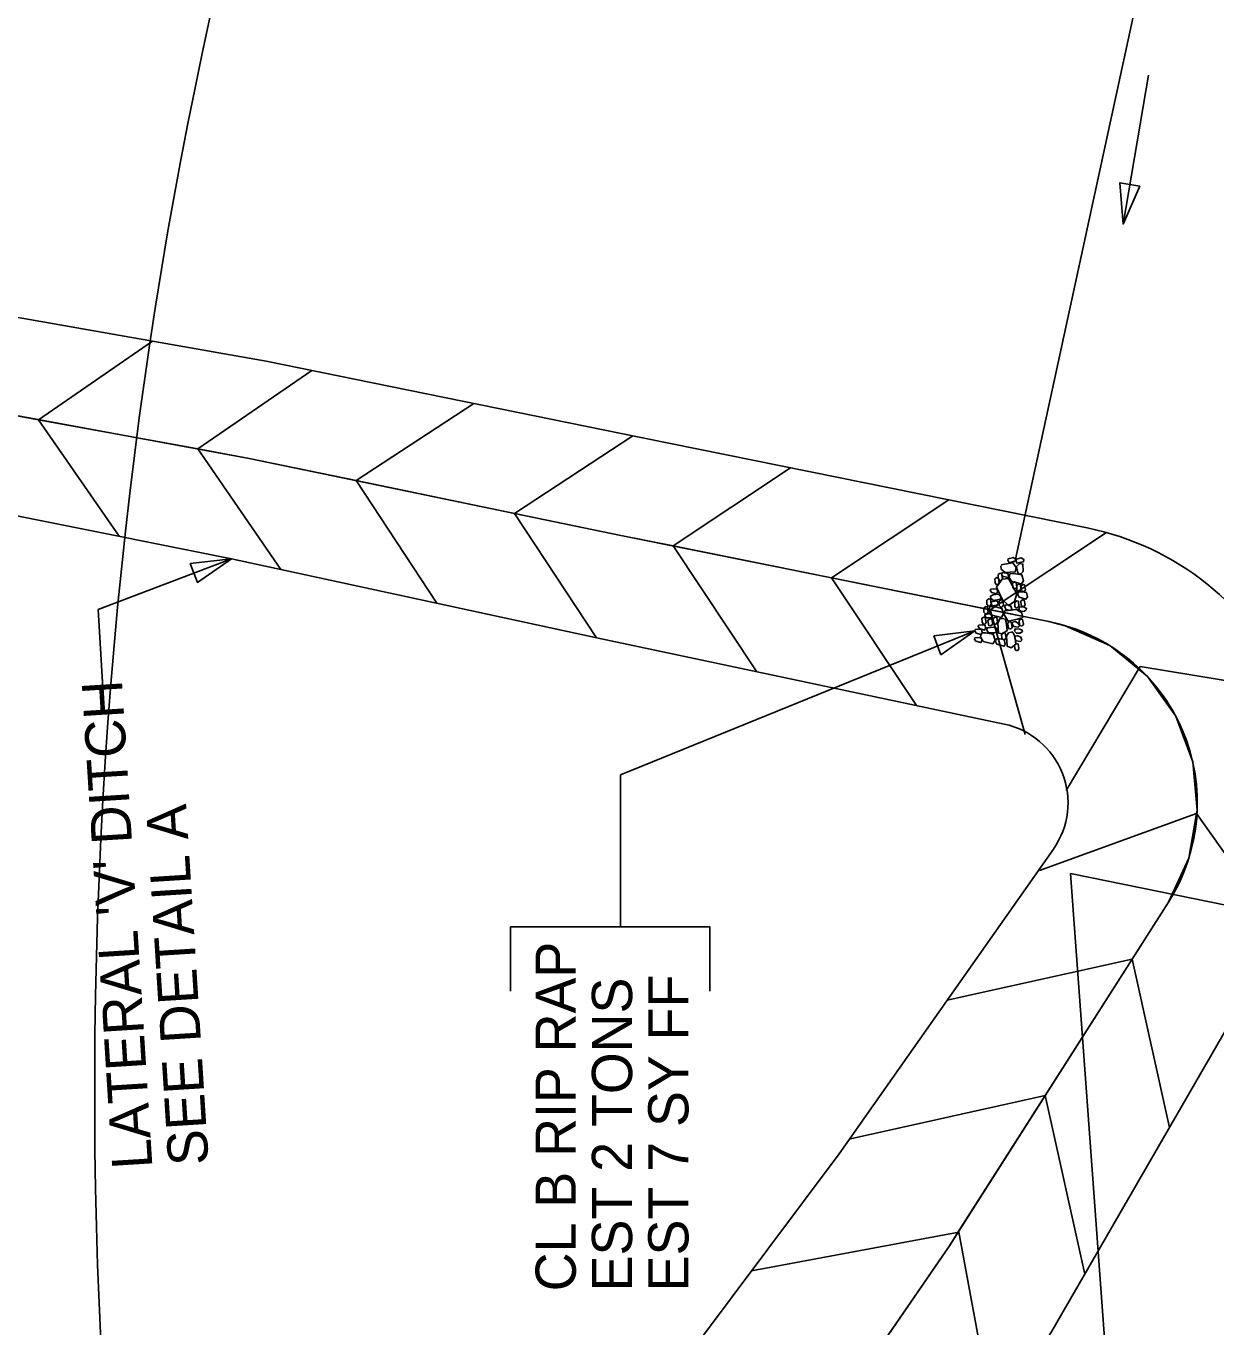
# Model space of a CAD drawing. Extents: x 2384780 to 2405861, y 547869 to 573706.
# Drawn here: x 2395492.7 to 2395640.6, y 553974.7 to 554136.5 of the extents above; entities that cross this region are included whole.
import ezdxf

# ---------------------------------------------------------------- set-up
doc = ezdxf.new("R2010")
doc.units = 0
for name, color, linetype in [('Breaklines', 7, 'Continuous'), ('Old_Level_5', 7, 'Continuous'), ('Old_Level_63', 7, 'Continuous'), ('Prop Ditch Text', 7, 'Continuous'), ('Prop Lateral V Ditch Detail CELL', 7, 'Continuous'), ('Prop Rip Rap Class B', 7, 'Continuous'), ('Prop Rip Rap Class B Text', 7, 'Continuous')]:
    doc.layers.add(name, color=color, linetype=linetype)

msp = doc.modelspace()

# ---------------------------------------------------------------- linework, layer by layer
at = {"layer": 'Breaklines'}
msp.add_line((2395615.73203, 554070.1859), (2395636.99225, 554168.33725), dxfattribs=at)
at = {"layer": 'Old_Level_5'}
for p, q in [((2395629.1005, 554111.84075), (2395632.25025, 554130.36475)), ((2395739.6045, 554007.04475), (2395622.57309, 554031.08986)), ((2395627.0475, 553969.4085), (2395622.57309, 554031.08986))]:
    msp.add_line(p, q, dxfattribs=at)
msp.add_lwpolyline([(2395631.17125, 554116.56075), (2395629.1005, 554111.84075), (2395628.70675, 554116.9795)], close=True, dxfattribs=at)
at = {"layer": 'Old_Level_63'}
msp.add_ellipse((2395727.45003, 554021.05834), major_axis=(15.71221, 376.73026), ratio=0.59897866, dxfattribs=at)
at = {"layer": 'Prop Ditch Text'}
for p in [(2395518.24289, 554070.22443), (2395502.27445, 554054.16944)]:
    msp.add_line(p, (2395501.66299, 554063.90574), dxfattribs=at)
msp.add_lwpolyline([(2395513.12554, 554069.61188), (2395518.24289, 554070.22443), (2395514.01584, 554067.27578)], close=True, dxfattribs=at)
at = {"layer": 'Prop Lateral V Ditch Detail CELL'}
for p, q in [((2395494.27973, 554087.51013), (2395508.45054, 554097.27628)), ((2395514.05339, 554083.87156), (2395528.22881, 554093.64088)), ((2395533.76878, 554079.93508), (2395548.38731, 554089.53627)), ((2395494.27973, 554087.51013), (2395504.27078, 554073.01298)), ((2395553.45641, 554075.85661), (2395568.15599, 554085.51102)), ((2395514.05339, 554083.87156), (2395524.37562, 554068.89386)), ((2395569.12383, 554085.31395), (2395624.63526, 554074.0474)), ((2395573.15138, 554071.81407), (2395587.76778, 554081.52999)), ((2395533.76878, 554079.93508), (2395543.78645, 554064.68243)), ((2395592.86126, 554067.84454), (2395607.4422, 554077.53689)), ((2395553.45641, 554075.85661), (2395563.6219, 554060.37888)), ((2395566.64967, 554073.1235), (2395619.86176, 554062.40669)), ((2395612.57114, 554063.87501), (2395627.01593, 554073.47686)), ((2395573.15138, 554071.81407), (2395583.55607, 554056.1615)), ((2395592.86126, 554067.84454), (2395603.41916, 554051.96148)), ((2395612.57114, 554063.87501), (2395616.90268, 554048.38017)), ((2395564.04443, 554060.28721), (2395614.31811, 554049.65691)), ((2395631.21196, 554056.83635), (2395622.03146, 554041.39319)), ((2395631.21196, 554056.83635), (2395649.74949, 554053.7517)), ((2395638.23468, 554038.5598), (2395618.70678, 554031.44661)), ((2395638.23468, 554038.5598), (2395648.77258, 554023.61249)), ((2395593.79055, 553996.21499), (2395620.43107, 554034.12347)), ((2395630.20531, 554020.41687), (2395607.21723, 554015.32067)), ((2395630.20531, 554020.41687), (2395634.84705, 553999.4788)), ((2395619.40247, 554003.46001), (2395595.19724, 553998.09398)), ((2395619.40247, 554003.46001), (2395624.32689, 553981.2468)), ((2395608.65669, 553986.46542), (2395582.8933, 553981.65904)), ((2395608.65669, 553986.46542), (2395613.11733, 553962.55534))]:
    msp.add_line(p, q, dxfattribs=at)
for points in [[(2395387.90815, 554117.70654), (2395426.53473, 554111.71466), (2395473.3193, 554103.45429), (2395522.56365, 554094.79441), (2395569.12383, 554085.31395)], [(2395375.5712, 554108.94734), (2395424.87732, 554100.58539), (2395471.26032, 554091.74596), (2395520.43626, 554082.69704), (2395566.64967, 554073.1235)], [(2395384.9784, 554095.69771), (2395424.00395, 554088.78836), (2395469.19702, 554080.013), (2395518.24289, 554070.22443), (2395564.04443, 554060.28721)], [(2395597.28828, 553969.88243), (2395607.5095, 553984.79202), (2395608.59962, 553986.50315), (2395619.40247, 554003.46001), (2395630.20531, 554020.41687), (2395634.71872, 554027.50142), (2395637.27102, 554032.99012), (2395638.23468, 554038.5598), (2395638.30299, 554038.9546), (2395637.74314, 554044.98175), (2395635.63026, 554050.65412), (2395632.11069, 554055.57881), (2395630.915, 554056.55833), (2395627.4282, 554059.41474), (2395621.90713, 554061.89621), (2395619.86176, 554062.40669), (2395612.57114, 554063.87501), (2395592.86126, 554067.84454), (2395573.15138, 554071.81407), (2395566.64967, 554073.1235), (2395553.45641, 554075.85661), (2395533.76878, 554079.93508), (2395520.43626, 554082.69704), (2395514.05339, 554083.87156), (2395494.27973, 554087.51013), (2395474.50608, 554091.1487)], [(2395634.71872, 554027.50142), (2395607.5095, 553984.79202), (2395581.54668, 553946.92033), (2395538.11663, 553888.63287)], [(2395557.83745, 553883.24176), (2395595.71038, 553934.18243), (2395620.25094, 553974.18297), (2395647.9889, 554022.25433)], [(2395512.24663, 553895.70498), (2395566.80897, 553960.17445), (2395593.79055, 553996.21499)]]:
    msp.add_lwpolyline(points, dxfattribs=at)
for centre, radius, start, end in [((2395617.67362, 554039.74674), 35, 330.0143581, 78.5271331), ((2395615.32079, 554039.85942), 23, 327.4996788, 78.6130767), ((2395612.24937, 554039.87324), 10, 324.9020259, 78.0607557)]:
    msp.add_arc(centre, radius, start, end, dxfattribs=at)
at = {"layer": 'Prop Rip Rap Class B'}
for points in [[(2395613.93294, 554069.45116), (2395614.36125, 554069.55936), (2395615.3802, 554069.69346), (2395615.81781, 554069.12511), (2395615.67901, 554068.60449), (2395614.45379, 554068.52297), (2395613.94379, 554068.91435), (2395613.90923, 554069.32843)], [(2395615.67309, 554069.89149), (2395615.45022, 554069.85817), (2395614.92652, 554069.71748), (2395614.7847, 554070.0377), (2395614.82028, 554070.2218), (2395615.46393, 554070.39023), (2395615.73001, 554070.18604), (2395615.67309, 554069.89149)], [(2395616.69566, 554069.84665), (2395616.45815, 554069.80343), (2395615.89762, 554069.66986), (2395615.80727, 554069.99287), (2395615.83057, 554070.17933), (2395616.43029, 554070.31807), (2395616.74031, 554070.14358), (2395616.69566, 554069.84665)], [(2395616.08289, 554068.32274), (2395615.95572, 554068.65286), (2395615.834, 554069.27475), (2395616.24601, 554069.628), (2395616.64111, 554069.56438), (2395616.67899, 554068.64041), (2395616.43798, 554068.38143), (2395616.08289, 554068.32274)], [(2395613.33629, 554066.95656), (2395613.18261, 554067.21541), (2395613.15238, 554067.71778), (2395613.37916, 554067.90311), (2395613.60008, 554067.86042), (2395613.67786, 554067.20883), (2395613.54173, 554067.03144), (2395613.33629, 554066.95656)], [(2395614.72495, 554064.52389), (2395614.11552, 554065.12545), (2395613.34785, 554066.68697), (2395614.04747, 554067.67211), (2395614.8681, 554067.76816), (2395615.8734, 554065.85517), (2395615.59022, 554064.91686), (2395614.81169, 554064.37982)], [(2395613.76644, 554067.53545), (2395613.57873, 554067.74997), (2395613.5485, 554068.25233), (2395613.8121, 554068.43055), (2395613.99619, 554068.39497), (2395614.10564, 554067.77546), (2395613.96476, 554067.57352), (2395613.76644, 554067.53545)], [(2395614.10582, 554068.5011), (2395614.32911, 554068.47068), (2395614.7733, 554068.39757), (2395614.83911, 554068.07931), (2395614.80354, 554067.89521), (2395614.21206, 554067.99678), (2395613.95783, 554068.26234), (2395614.10582, 554068.5011)], [(2395614.99422, 554068.35488), (2395615.49658, 554068.38512), (2395616.49543, 554068.21756), (2395616.72327, 554067.48604), (2395616.46091, 554067.11661), (2395615.25538, 554067.4005), (2395614.92864, 554067.88377), (2395614.99422, 554068.35488)], [(2395612.64088, 554066.45438), (2395612.95203, 554066.48337), (2395613.44016, 554066.43996), (2395613.48658, 554066.08725), (2395613.37541, 554065.84138), (2395612.76135, 554066.0237), (2395612.58076, 554066.27503), (2395612.64088, 554066.45438)], [(2395615.568, 554066.4489), (2395615.38029, 554066.66341), (2395615.36233, 554067.1634), (2395615.60376, 554067.35864), (2395615.78074, 554067.28624), (2395615.88265, 554066.69364), (2395615.77344, 554066.52378), (2395615.568, 554066.4489)], [(2395616.0483, 554066.10146), (2395615.87008, 554066.36506), (2395615.88657, 554066.84566), (2395616.10345, 554067.04564), (2395616.32436, 554067.00295), (2395616.39977, 554066.33909), (2395616.25374, 554066.17634), (2395616.0483, 554066.10146)], [(2395616.06811, 554066.07217), (2395616.48456, 554066.119), (2395617.07603, 554066.01743), (2395617.21197, 554065.46918), (2395617.00541, 554065.19082), (2395616.17281, 554065.4281), (2395616.01356, 554065.78989), (2395616.06811, 554066.07217)], [(2395616.63895, 554066.12736), (2395616.43896, 554066.34424), (2395616.421, 554066.84423), (2395616.67471, 554067.0371), (2395616.85169, 554066.96471), (2395616.94133, 554066.37448), (2395616.84439, 554066.20224), (2395616.63895, 554066.12736)], [(2395612.36042, 554064.34427), (2395612.17271, 554064.55878), (2395612.14248, 554065.06114), (2395612.40608, 554065.23936), (2395612.59017, 554065.20378), (2395612.71189, 554064.5819), (2395612.55874, 554064.38233), (2395612.36042, 554064.34427)], [(2395612.59996, 554065.58383), (2395612.92493, 554065.75019), (2395613.62798, 554065.83076), (2395613.90243, 554065.47218), (2395613.84551, 554065.17763), (2395612.98611, 554065.01269), (2395612.64122, 554065.27031), (2395612.59996, 554065.58383)], [(2395613.56779, 554064.53108), (2395613.33781, 554064.46094), (2395612.81885, 554064.3448), (2395612.68414, 554064.70184), (2395612.71498, 554064.86139), (2395613.34914, 554064.98073), (2395613.51426, 554064.84697), (2395613.56779, 554064.53108)], [(2395613.87627, 554064.21684), (2395613.68619, 554064.41908), (2395613.69515, 554064.9266), (2395613.90966, 554065.11431), (2395614.13057, 554065.07161), (2395614.22774, 554064.45447), (2395614.0746, 554064.2549), (2395613.87627, 554064.21684)], [(2395614.42885, 554064.44107), (2395614.74712, 554064.50688), (2395615.13315, 554064.33043), (2395615.26548, 554063.96111), (2395615.11945, 554063.79836), (2395614.52798, 554063.89993), (2395614.39328, 554064.25697), (2395614.42885, 554064.44107)], [(2395615.79672, 554064.07488), (2395615.63593, 554064.29692), (2395615.64014, 554064.7799), (2395615.8693, 554064.97751), (2395616.09021, 554064.93482), (2395616.14819, 554064.31251), (2395616.00216, 554064.14976), (2395615.79672, 554064.07488)], [(2395616.60229, 554064.22476), (2395616.41695, 554064.45154), (2395616.39899, 554064.95153), (2395616.63805, 554065.1345), (2395616.81503, 554065.0621), (2395616.91931, 554064.48178), (2395616.8101, 554064.31191), (2395616.60229, 554064.22476)], [(2395611.72096, 554062.02344), (2395611.5744, 554062.31912), (2395611.51962, 554062.82622), (2395611.77611, 554062.96763), (2395611.94793, 554062.93442), (2395612.07955, 554062.29789), (2395611.9264, 554062.09832), (2395611.72096, 554062.02344)], [(2395611.98185, 554063.37346), (2395611.79414, 554063.58797), (2395611.7639, 554064.09033), (2395612.02751, 554064.26856), (2395612.2116, 554064.23298), (2395612.33332, 554063.61109), (2395612.18017, 554063.41152), (2395611.98185, 554063.37346)], [(2395612.7963, 554062.91052), (2395612.57343, 554062.8772), (2395612.07344, 554062.85924), (2395611.89285, 554063.11057), (2395611.90904, 554063.26022), (2395612.43274, 554063.40091), (2395612.70595, 554063.23353), (2395612.78083, 554063.02809)], [(2395612.51522, 554064.28889), (2395613.05203, 554064.29973), (2395614.03191, 554064.03399), (2395614.22489, 554063.3856), (2395613.96573, 554062.90097), (2395612.80176, 554063.20229), (2395612.36652, 554063.78291), (2395612.51522, 554064.28889)], [(2395613.16472, 554062.04999), (2395612.97185, 554062.30369), (2395612.95389, 554062.80368), (2395613.2175, 554062.9819), (2395613.39685, 554062.92178), (2395613.48649, 554062.33155), (2395613.37016, 554062.12487), (2395613.16472, 554062.04999)], [(2395616.45897, 554062.89021), (2395615.9527, 554062.70796), (2395614.79483, 554062.44793), (2395614.28945, 554063.25854), (2395614.36968, 554063.73955), (2395615.8419, 554063.91338), (2395616.48928, 554063.50819), (2395616.58407, 554062.87877)], [(2395617.0533, 554063.85752), (2395616.83363, 554063.709), (2395616.40491, 554063.66453), (2395616.14593, 554063.90555), (2395616.19533, 554064.22702), (2395616.80103, 554064.19909), (2395617.0766, 554064.04398), (2395617.0533, 554063.85752)], [(2395610.71244, 554061.41627), (2395611.02359, 554061.44526), (2395611.51172, 554061.40185), (2395611.55814, 554061.04914), (2395611.44697, 554060.80327), (2395610.83291, 554060.98559), (2395610.65232, 554061.23692), (2395610.71244, 554061.41627)], [(2395611.13548, 554061.95835), (2395611.449, 554061.99961), (2395611.93713, 554061.95621), (2395611.98355, 554061.60349), (2395611.87238, 554061.35762), (2395611.25832, 554061.53994), (2395611.07773, 554061.79127), (2395611.13548, 554061.95835)], [(2395613.46744, 554061.11304), (2395613.1005, 554060.99298), (2395612.37486, 554060.99316), (2395612.13723, 554061.34463), (2395612.19415, 554061.63918), (2395613.03695, 554061.71821), (2395613.38616, 554061.54887), (2395613.46744, 554061.11304)], [(2395612.41577, 554061.86371), (2395612.37771, 554062.06203), (2395612.26157, 554062.581), (2395612.60118, 554062.75726), (2395612.78527, 554062.72169), (2395612.8975, 554062.0507), (2395612.65803, 554061.93148), (2395612.41577, 554061.86371)], [(2395614.43726, 554062.77165), (2395614.54546, 554062.34334), (2395614.67245, 554061.28757), (2395614.11358, 554060.89905), (2395613.59575, 554060.98639), (2395613.53878, 554062.20687), (2395613.78999, 554062.78215), (2395614.31969, 554062.75618)], [(2395614.97761, 554061.48323), (2395614.82435, 554061.67835), (2395614.75451, 554062.23929), (2395615.01812, 554062.41751), (2395615.19509, 554062.34512), (2395615.31681, 554061.72323), (2395615.21987, 554061.55099), (2395614.97761, 554061.48323)], [(2395615.35938, 554062.33883), (2395615.67765, 554062.40464), (2395616.06368, 554062.22819), (2395616.19602, 554061.85887), (2395616.04998, 554061.69612), (2395615.45851, 554061.79769), (2395615.32381, 554062.15474), (2395615.35938, 554062.33883)], [(2395616.59527, 554061.15789), (2395616.29484, 554060.98678), (2395615.84869, 554060.98388), (2395615.61189, 554061.20788), (2395615.65654, 554061.5048), (2395616.26224, 554061.47687), (2395616.54493, 554061.35859), (2395616.59527, 554061.15789)], [(2395616.40466, 554061.81855), (2395616.20467, 554062.03544), (2395616.18671, 554062.53543), (2395616.42814, 554062.73066), (2395616.60512, 554062.65827), (2395616.70941, 554062.07794), (2395616.61247, 554061.90571), (2395616.40466, 554061.81855)], [(2395610.68225, 554060.4036), (2395610.9934, 554060.43259), (2395611.48153, 554060.38919), (2395611.52796, 554060.03647), (2395611.41679, 554059.7906), (2395610.80272, 554059.97292), (2395610.62213, 554060.22425), (2395610.68225, 554060.4036)], [(2395611.47265, 554061.002), (2395611.99244, 554060.99067), (2395612.95921, 554060.85477), (2395613.18231, 554060.09871), (2395612.88118, 554059.66039), (2395611.71246, 554059.93716), (2395611.38531, 554060.48417), (2395611.47265, 554061.002)], [(2395613.33072, 554060.27373), (2395613.70086, 554060.27859), (2395614.32915, 554060.16991), (2395614.43818, 554059.61413), (2395614.30999, 554059.34608), (2395613.40613, 554059.60987), (2395613.22986, 554059.94948), (2395613.33072, 554060.27373)], [(2395614.20684, 554060.12989), (2395614.0215, 554060.35667), (2395613.97899, 554060.86141), (2395614.2426, 554061.03963), (2395614.42669, 554061.00405), (2395614.54603, 554060.36989), (2395614.40516, 554060.16795), (2395614.20684, 554060.12989)], [(2395615.39222, 554061.05936), (2395615.62315, 554060.60734), (2395615.75725, 554059.58838), (2395615.1889, 554059.15077), (2395614.69478, 554059.36084), (2395614.58872, 554060.5908), (2395614.8582, 554060.99705), (2395615.40645, 554061.133)], [(2395615.83112, 554058.78477), (2395615.63114, 554059.00166), (2395615.61318, 554059.50164), (2395615.86688, 554059.69451), (2395616.04386, 554059.62212), (2395616.14814, 554059.04179), (2395616.03893, 554058.87193), (2395615.83112, 554058.78477)], [(2395615.68214, 554060.5832), (2395615.99804, 554060.63674), (2395616.38407, 554060.46029), (2395616.50413, 554060.09335), (2395616.3581, 554059.9306), (2395615.76662, 554060.03217), (2395615.64657, 554060.39911), (2395615.68214, 554060.5832)]]:
    msp.add_lwpolyline(points, dxfattribs=at)
at = {"layer": 'Prop Rip Rap Class B Text'}
for p in [(2395610.65973, 554061.25902), (2395566.60645, 554024.43257)]:
    msp.add_line(p, (2395566.60645, 554043.36292), dxfattribs=at)
msp.add_lwpolyline([(2395605.54577, 554060.61876), (2395610.65973, 554061.25902), (2395606.44871, 554058.28752)], close=True, dxfattribs=at)
msp.add_lwpolyline([(2395552.91978, 554016.44868), (2395552.91978, 554024.43257), (2395577.72686, 554024.43257), (2395577.72686, 554016.44868)], dxfattribs=at)

# ---------------------------------------------------------------- texts
at = {"layer": 'Prop Ditch Text'}
for s, p in [("LATERAL 'V' DITCH", (2395508.43548, 553994.49131)), ('SEE DETAIL A', (2395515.42171, 553994.93006))]:
    msp.add_text(s, height=4.9999995, rotation=93.5936111, dxfattribs=at).set_placement(p)
at = {"layer": 'Prop Rip Rap Class B Text'}
for s, height, p in [('CL B RIP RAP ', 4.9999995, (2395561.05853, 553979.12299)), ('EST 2 TONS', 4.999999, (2395568.05853, 553979.12299)), ('EST 7 SY FF', 4.9999995, (2395575.05853, 553979.12299))]:
    msp.add_text(s, height=height, rotation=90, dxfattribs=at).set_placement(p)

doc.saveas('drawing.dxf')
